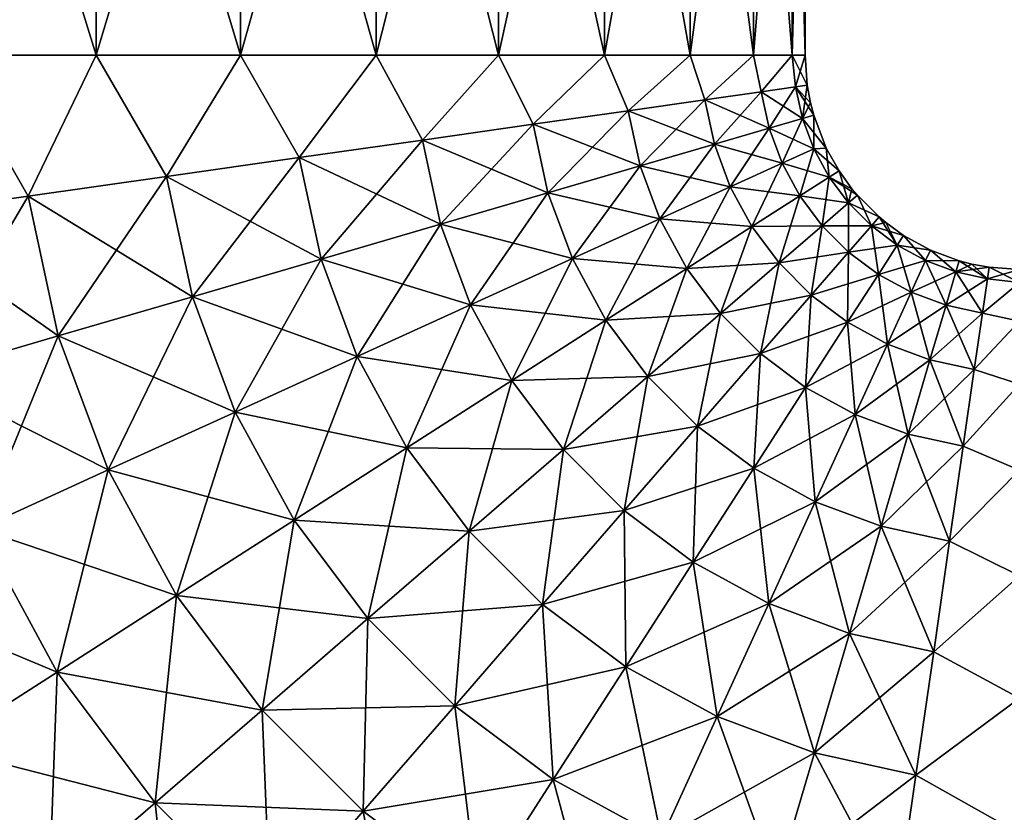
# Model space of a CAD drawing. Header units: metres. Extents: x -109 to 109, y -917 to 389.
# Tile 603 of 656: x -75 to -57, y 6 to 21. Entities that reach past the tile are written whole.
import ezdxf

# ---------------------------------------------------------------- set-up
doc = ezdxf.new("R2010")
doc.units = ezdxf.units.M
doc.layers.add('solid_24503124_XXX_01_SW0001', color=7, linetype='CONTINUOUS')

msp = doc.modelspace()

# ---------------------------------------------------------------- linework, layer by layer
at = {"layer": 'solid_24503124_XXX_01_SW0001'}
for points in [[(-73.721626, 29, -15.756924), (-73.721626, 20, -15.756924), (-76.5, 20, -16)], [(-76.5, 29, -16), (-73.721626, 29, -15.756924), (-76.5, 20, -16)], [(-76.5, 29, 16), (-76.5, 20, 16), (-73.721626, 20, 15.756924)], [(-73.721626, 29, 15.756924), (-76.5, 29, 16), (-73.721626, 20, 15.756924)], [(-71.027679, 29, -15.035082), (-71.027679, 20, -15.035082), (-73.721626, 20, -15.756924)], [(-73.721626, 29, -15.756924), (-71.027679, 29, -15.035082), (-73.721626, 20, -15.756924)], [(-73.721626, 29, 15.756924), (-73.721626, 20, 15.756924), (-71.027679, 20, 15.035082)], [(-71.027679, 29, 15.035082), (-73.721626, 29, 15.756924), (-71.027679, 20, 15.035082)], [(-68.5, 29, -13.856406), (-68.5, 20, -13.856406), (-71.027679, 20, -15.035082)], [(-71.027679, 29, -15.035082), (-68.5, 29, -13.856406), (-71.027679, 20, -15.035082)], [(-71.027679, 29, 15.035082), (-71.027679, 20, 15.035082), (-68.5, 20, 13.856406)], [(-68.5, 29, 13.856406), (-71.027679, 29, 15.035082), (-68.5, 20, 13.856406)], [(-66.215401, 29, -12.256711), (-66.215401, 20, -12.256711), (-68.5, 20, -13.856406)], [(-68.5, 29, -13.856406), (-66.215401, 29, -12.256711), (-68.5, 20, -13.856406)], [(-68.5, 29, 13.856406), (-68.5, 20, 13.856406), (-66.215401, 20, 12.256711)], [(-66.215401, 29, 12.256711), (-68.5, 29, 13.856406), (-66.215401, 20, 12.256711)], [(-64.243286, 29, -10.284602), (-64.243286, 20, -10.284602), (-66.215401, 20, -12.256711)], [(-66.215401, 29, -12.256711), (-64.243286, 29, -10.284602), (-66.215401, 20, -12.256711)], [(-66.215401, 29, 12.256711), (-66.215401, 20, 12.256711), (-64.243286, 20, 10.284602)], [(-64.243286, 29, 10.284602), (-66.215401, 29, 12.256711), (-64.243286, 20, 10.284602)], [(-62.643593, 29, -8), (-62.643593, 20, -8), (-64.243286, 20, -10.284602)], [(-64.243286, 29, -10.284602), (-62.643593, 29, -8), (-64.243286, 20, -10.284602)], [(-64.243286, 29, 10.284602), (-64.243286, 20, 10.284602), (-62.643593, 20, 8)], [(-62.643593, 29, 8), (-64.243286, 29, 10.284602), (-62.643593, 20, 8)], [(-61.464916, 29, -5.472322), (-61.464916, 20, -5.472322), (-62.643593, 20, -8)], [(-62.643593, 29, -8), (-61.464916, 29, -5.472322), (-62.643593, 20, -8)], [(-62.643593, 29, 8), (-62.643593, 20, 8), (-61.464916, 20, 5.472322)], [(-61.464916, 29, 5.472322), (-62.643593, 29, 8), (-61.464916, 20, 5.472322)], [(-60.743076, 29, -2.77837), (-60.743076, 20, -2.778371), (-61.464916, 20, -5.472322)], [(-61.464916, 29, -5.472322), (-60.743076, 29, -2.77837), (-61.464916, 20, -5.472322)], [(-61.464916, 29, 5.472322), (-61.464916, 20, 5.472322), (-60.743076, 20, 2.778371)], [(-60.743076, 29, 2.77837), (-61.464916, 29, 5.472322), (-60.743076, 20, 2.778371)], [(-60.5, 29), (-60.5, 20), (-60.743076, 20, -2.778371)], [(-60.743076, 29, 2.77837), (-60.743076, 20, 2.778371), (-60.5, 20)], [(-60.743076, 29, 2.77837), (-60.5, 20), (-60.5, 29)], [(-60.743076, 29, -2.77837), (-60.5, 29), (-60.743076, 20, -2.778371)], [(-76.5, 20, -16), (-74.992012, 17.365503, -15.945352), (-77.608131, 16.992792, -15.945352)], [(-76.5, 20, 16), (-77.608131, 16.992792, 15.945352), (-74.992012, 17.365503, 15.945352)], [(-76.5, 20, -16), (-73.721626, 20, -15.756924), (-74.992012, 17.365503, -15.945352)], [(-73.721626, 20, 15.756924), (-76.5, 20, 16), (-74.992012, 17.365503, 15.945352)], [(-73.721626, 20, -15.756924), (-72.411568, 17.733131, -15.510405), (-74.992012, 17.365503, -15.945352)], [(-73.721626, 20, 15.756924), (-74.992012, 17.365503, 15.945352), (-72.411568, 17.733131, 15.510405)], [(-73.721626, 20, -15.756924), (-71.027679, 20, -15.035082), (-72.411568, 17.733131, -15.510405)], [(-71.027679, 20, 15.035082), (-73.721626, 20, 15.756924), (-72.411568, 17.733131, 15.510405)], [(-71.027679, 20, -15.035082), (-69.937195, 18.085646, -14.652373), (-72.411568, 17.733131, -15.510405)], [(-71.027679, 20, 15.035082), (-72.411568, 17.733131, 15.510405), (-69.937195, 18.085646, 14.652373)], [(-71.027679, 20, -15.035082), (-68.5, 20, -13.856406), (-69.937195, 18.085646, -14.652373)], [(-68.5, 20, 13.856406), (-71.027679, 20, 15.035082), (-69.937195, 18.085646, 14.652373)], [(-68.5, 20, -13.856406), (-67.636383, 18.413435, -13.394664), (-69.937195, 18.085646, -14.652373)], [(-68.5, 20, 13.856406), (-69.937195, 18.085646, 14.652373), (-67.636383, 18.413435, 13.394664)], [(-68.5, 20, -13.856406), (-66.215401, 20, -12.256711), (-67.636383, 18.413435, -13.394664)], [(-66.215401, 20, 12.256711), (-68.5, 20, 13.856406), (-67.636383, 18.413435, 13.394664)], [(-66.215401, 20, -12.256711), (-65.571892, 18.707558, -11.771583), (-67.636383, 18.413435, -13.394664)], [(-66.215401, 20, 12.256711), (-67.636383, 18.413435, 13.394664), (-65.571892, 18.707558, 11.771583)], [(-66.215401, 20, -12.256711), (-64.243286, 20, -10.284602), (-65.571892, 18.707558, -11.771583)], [(-64.243286, 20, 10.284602), (-66.215401, 20, 12.256711), (-65.571892, 18.707558, 11.771583)], [(-64.243286, 20, -10.284602), (-63.800041, 18.959988, -9.827403), (-65.571892, 18.707558, -11.771583)], [(-64.243286, 20, 10.284602), (-65.571892, 18.707558, 11.771583), (-63.800041, 18.959988, 9.827403)], [(-64.243286, 20, -10.284602), (-62.643593, 20, -8), (-63.800041, 18.959988, -9.827403)], [(-62.643593, 20, 8), (-64.243286, 20, 10.284602), (-63.800041, 18.959988, 9.827403)], [(-62.643593, 20, -8), (-62.369156, 19.163839, -7.615158), (-63.800041, 18.959988, -9.827403)], [(-62.643593, 20, 8), (-63.800041, 18.959988, 9.827403), (-62.369156, 19.163839, 7.615158)], [(-62.643593, 20, -8), (-61.464916, 20, -5.472322), (-62.369156, 19.163839, -7.615158)], [(-61.464916, 20, 5.472322), (-62.643593, 20, 8), (-62.369156, 19.163839, 7.615158)], [(-61.464916, 20, -5.472322), (-61.318272, 19.313557, -5.195191), (-62.369156, 19.163839, -7.615158)], [(-61.464916, 20, 5.472322), (-62.369156, 19.163839, 7.615158), (-61.318272, 19.313557, 5.195191)], [(-61.464916, 20, -5.472322), (-60.743076, 20, -2.778371), (-61.318272, 19.313557, -5.195191)], [(-60.743076, 20, 2.778371), (-61.464916, 20, 5.472322), (-61.318272, 19.313557, 5.195191)], [(-60.743076, 20, -2.778371), (-60.676052, 19.405052, -2.633513), (-61.318272, 19.313557, -5.195191)], [(-60.743076, 20, 2.778371), (-61.318272, 19.313557, 5.195191), (-60.676052, 19.405052, 2.633513)], [(-60.743076, 20, 2.778371), (-60.460014, 19.435829), (-60.5, 20)], [(-60.743076, 20, 2.778371), (-60.676052, 19.405052, 2.633513), (-60.460014, 19.435829)], [(-60.743076, 20, -2.778371), (-60.5, 20), (-60.676052, 19.405052, -2.633513)], [(-60.5, 20), (-60.460014, 19.435829), (-60.676052, 19.405052, -2.633513)], [(-62.369156, 19.163839, -7.615158), (-61.318272, 19.313557, -5.195191), (-62.190182, 18.336271, -7.615158)], [(-61.318272, 19.313557, 5.195191), (-62.369156, 19.163839, 7.615158), (-61.171345, 18.634165, 5.195191)], [(-61.318272, 19.313557, -5.195191), (-61.171345, 18.634165, -5.195191), (-62.190182, 18.336271, -7.615158)], [(-61.318272, 19.313557, -5.195191), (-60.676052, 19.405052, -2.633513), (-61.171345, 18.634165, -5.195191)], [(-60.676052, 19.405052, 2.633513), (-61.318272, 19.313557, 5.195191), (-60.548706, 18.816216, 2.633513)], [(-61.318272, 19.313557, 5.195191), (-61.171345, 18.634165, 5.195191), (-60.548706, 18.816216, 2.633513)], [(-60.676052, 19.405052, -2.633513), (-60.548706, 18.816216, -2.633513), (-61.171345, 18.634165, -5.195191)], [(-60.676052, 19.405052, -2.633513), (-60.460014, 19.435829), (-60.548706, 18.816216, -2.633513)], [(-60.676052, 19.405052, 2.633513), (-60.399712, 19.109917), (-60.460014, 19.435829)], [(-60.676052, 19.405052, 2.633513), (-60.339256, 18.877455), (-60.399712, 19.109917)], [(-60.676052, 19.405052, 2.633513), (-60.548706, 18.816216, 2.633513), (-60.339256, 18.877455)], [(-60.460014, 19.435829), (-60.399712, 19.109917), (-60.548706, 18.816216, -2.633513)], [(-63.800041, 18.959988, -9.827403), (-62.369156, 19.163839, -7.615158), (-63.577431, 17.930658, -9.827403)], [(-62.369156, 19.163839, 7.615158), (-63.800041, 18.959988, 9.827403), (-62.190182, 18.336271, 7.615158)], [(-62.369156, 19.163839, -7.615158), (-62.190182, 18.336271, -7.615158), (-63.577431, 17.930658, -9.827403)], [(-62.369156, 19.163839, 7.615158), (-62.190182, 18.336271, 7.615158), (-61.171345, 18.634165, 5.195191)], [(-60.399712, 19.109917), (-60.339256, 18.877455), (-60.548706, 18.816216, -2.633513)], [(-65.571892, 18.707558, -11.771583), (-63.800041, 18.959988, -9.827403), (-65.29525, 17.428391, -11.771583)], [(-63.800041, 18.959988, 9.827403), (-65.571892, 18.707558, 11.771583), (-63.577431, 17.930658, 9.827403)], [(-63.800041, 18.959988, -9.827403), (-63.577431, 17.930658, -9.827403), (-65.29525, 17.428391, -11.771583)], [(-63.800041, 18.959988, 9.827403), (-63.577431, 17.930658, 9.827403), (-62.190182, 18.336271, 7.615158)], [(-61.171345, 18.634165, -5.195191), (-60.548706, 18.816216, -2.633513), (-60.929131, 17.982634, -5.195191)], [(-60.548706, 18.816216, 2.633513), (-61.171345, 18.634165, 5.195191), (-60.338776, 18.251524, 2.633513)], [(-60.548706, 18.816216, -2.633513), (-60.338776, 18.251524, -2.633513), (-60.929131, 17.982634, -5.195191)], [(-60.548706, 18.816216, 2.633513), (-60.103874, 18.264465), (-60.339256, 18.877455)], [(-60.548706, 18.816216, -2.633513), (-60.339256, 18.877455), (-60.338776, 18.251524, -2.633513)], [(-60.548706, 18.816216, 2.633513), (-60.338776, 18.251524, 2.633513), (-60.103874, 18.264465)], [(-60.339256, 18.877455), (-60.103874, 18.264465), (-60.338776, 18.251524, -2.633513)], [(-67.636383, 18.413435, -13.394664), (-65.571892, 18.707558, -11.771583), (-67.296783, 16.84317, -13.394664)], [(-65.571892, 18.707558, 11.771583), (-67.636383, 18.413435, 13.394664), (-65.29525, 17.428391, 11.771583)], [(-65.571892, 18.707558, -11.771583), (-65.29525, 17.428391, -11.771583), (-67.296783, 16.84317, -13.394664)], [(-65.571892, 18.707558, 11.771583), (-65.29525, 17.428391, 11.771583), (-63.577431, 17.930658, 9.827403)], [(-62.190182, 18.336271, -7.615158), (-61.171345, 18.634165, -5.195191), (-61.895138, 17.542637, -7.615158)], [(-61.171345, 18.634165, 5.195191), (-62.190182, 18.336271, 7.615158), (-60.929131, 17.982634, 5.195191)], [(-61.171345, 18.634165, -5.195191), (-60.929131, 17.982634, -5.195191), (-61.895138, 17.542637, -7.615158)], [(-61.171345, 18.634165, 5.195191), (-60.929131, 17.982634, 5.195191), (-60.338776, 18.251524, 2.633513)], [(-69.937195, 18.085646, -14.652373), (-67.636383, 18.413435, -13.394664), (-69.527435, 16.19096, -14.652373)], [(-67.636383, 18.413435, 13.394664), (-69.937195, 18.085646, 14.652373), (-67.296783, 16.84317, 13.394664)], [(-67.636383, 18.413435, -13.394664), (-67.296783, 16.84317, -13.394664), (-69.527435, 16.19096, -14.652373)], [(-67.636383, 18.413435, 13.394664), (-67.296783, 16.84317, 13.394664), (-65.29525, 17.428391, 11.771583)], [(-63.577431, 17.930658, -9.827403), (-62.190182, 18.336271, -7.615158), (-63.210461, 16.943539, -9.827403)], [(-62.190182, 18.336271, 7.615158), (-63.577431, 17.930658, 9.827403), (-61.895138, 17.542637, 7.615158)], [(-62.190182, 18.336271, -7.615158), (-61.895138, 17.542637, -7.615158), (-63.210461, 16.943539, -9.827403)], [(-62.190182, 18.336271, 7.615158), (-61.895138, 17.542637, 7.615158), (-60.929131, 17.982634, 5.195191)], [(-60.929131, 17.982634, -5.195191), (-60.338776, 18.251524, -2.633513), (-60.596569, 17.372252, -5.195191)], [(-60.338776, 18.251524, 2.633513), (-60.929131, 17.982634, 5.195191), (-60.050545, 17.7225, 2.633513)], [(-60.338776, 18.251524, -2.633513), (-60.050545, 17.7225, -2.633513), (-60.596569, 17.372252, -5.195191)], [(-60.338776, 18.251524, 2.633513), (-59.866867, 17.840321), (-60.103874, 18.264465)], [(-60.338776, 18.251524, -2.633513), (-60.103874, 18.264465), (-60.050545, 17.7225, -2.633513)], [(-60.338776, 18.251524, 2.633513), (-60.050545, 17.7225, 2.633513), (-59.866867, 17.840321)], [(-60.103874, 18.264465), (-59.866867, 17.840321), (-60.050545, 17.7225, -2.633513)], [(-72.411568, 17.733131, -15.510405), (-69.937195, 18.085646, -14.652373), (-71.926353, 15.489549, -15.510405)], [(-69.937195, 18.085646, 14.652373), (-72.411568, 17.733131, 15.510405), (-69.527435, 16.19096, 14.652373)], [(-69.937195, 18.085646, -14.652373), (-69.527435, 16.19096, -14.652373), (-71.926353, 15.489549, -15.510405)], [(-69.937195, 18.085646, 14.652373), (-69.527435, 16.19096, 14.652373), (-67.296783, 16.84317, 13.394664)], [(-65.29525, 17.428391, -11.771583), (-63.577431, 17.930658, -9.827403), (-64.839211, 16.201681, -11.771583)], [(-63.577431, 17.930658, 9.827403), (-65.29525, 17.428391, 11.771583), (-63.210461, 16.943539, 9.827403)], [(-63.577431, 17.930658, -9.827403), (-63.210461, 16.943539, -9.827403), (-64.839211, 16.201681, -11.771583)], [(-63.577431, 17.930658, 9.827403), (-63.210461, 16.943539, 9.827403), (-61.895138, 17.542637, 7.615158)], [(-61.895138, 17.542637, -7.615158), (-60.929131, 17.982634, -5.195191), (-61.490047, 16.799128, -7.615158)], [(-60.929131, 17.982634, 5.195191), (-61.895138, 17.542637, 7.615158), (-60.596569, 17.372252, 5.195191)], [(-60.929131, 17.982634, -5.195191), (-60.596569, 17.372252, -5.195191), (-61.490047, 16.799128, -7.615158)], [(-60.929131, 17.982634, 5.195191), (-60.596569, 17.372252, 5.195191), (-60.050545, 17.7225, 2.633513)], [(-60.050545, 17.7225, -2.633513), (-59.866867, 17.840321), (-59.689888, 17.239931, -2.633513)], [(-60.050545, 17.7225, 2.633513), (-59.627327, 17.506041), (-59.866867, 17.840321)], [(-59.866867, 17.840321), (-59.627327, 17.506041), (-59.689888, 17.239931, -2.633513)], [(-74.992012, 17.365503, -15.945352), (-72.411568, 17.733131, -15.510405), (-74.428108, 14.758071, -15.945352)], [(-72.411568, 17.733131, 15.510405), (-74.992012, 17.365503, 15.945352), (-71.926353, 15.489549, 15.510405)], [(-72.411568, 17.733131, -15.510405), (-71.926353, 15.489549, -15.510405), (-74.428108, 14.758071, -15.945352)], [(-72.411568, 17.733131, 15.510405), (-71.926353, 15.489549, 15.510405), (-69.527435, 16.19096, 14.652373)], [(-60.596569, 17.372252, -5.195191), (-60.050545, 17.7225, -2.633513), (-60.18045, 16.81547, -5.195191)], [(-60.050545, 17.7225, 2.633513), (-60.596569, 17.372252, 5.195191), (-59.689888, 17.239931, 2.633513)], [(-60.050545, 17.7225, -2.633513), (-59.689888, 17.239931, -2.633513), (-60.18045, 16.81547, -5.195191)], [(-60.050545, 17.7225, 2.633513), (-59.524868, 17.382715), (-59.627327, 17.506041)], [(-60.050545, 17.7225, 2.633513), (-59.689888, 17.239931, 2.633513), (-59.524868, 17.382715)], [(-63.210461, 16.943539, -9.827403), (-61.895138, 17.542637, -7.615158), (-62.706608, 16.018764, -9.827403)], [(-61.895138, 17.542637, 7.615158), (-63.210461, 16.943539, 9.827403), (-61.490047, 16.799128, 7.615158)], [(-61.895138, 17.542637, -7.615158), (-61.490047, 16.799128, -7.615158), (-62.706608, 16.018764, -9.827403)], [(-61.895138, 17.542637, 7.615158), (-61.490047, 16.799128, 7.615158), (-60.596569, 17.372252, 5.195191)], [(-59.627327, 17.506041), (-59.524868, 17.382715), (-59.689888, 17.239931, -2.633513)], [(-77.608131, 16.992792, -15.945352), (-74.992012, 17.365503, -15.945352), (-76.964455, 14.016479, -15.945352)], [(-74.992012, 17.365503, 15.945352), (-77.608131, 16.992792, 15.945352), (-74.428108, 14.758071, 15.945352)], [(-74.992012, 17.365503, -15.945352), (-74.428108, 14.758071, -15.945352), (-76.964455, 14.016479, -15.945352)], [(-74.992012, 17.365503, 15.945352), (-74.428108, 14.758071, 15.945352), (-71.926353, 15.489549, 15.510405)], [(-67.296783, 16.84317, -13.394664), (-65.29525, 17.428391, -11.771583), (-66.736961, 15.337297, -13.394664)], [(-65.29525, 17.428391, 11.771583), (-67.296783, 16.84317, 13.394664), (-64.839211, 16.201681, 11.771583)], [(-65.29525, 17.428391, -11.771583), (-64.839211, 16.201681, -11.771583), (-66.736961, 15.337297, -13.394664)], [(-65.29525, 17.428391, 11.771583), (-64.839211, 16.201681, 11.771583), (-63.210461, 16.943539, 9.827403)], [(-61.490047, 16.799128, -7.615158), (-60.596569, 17.372252, -5.195191), (-60.983173, 16.120911, -7.615158)], [(-60.596569, 17.372252, 5.195191), (-61.490047, 16.799128, 7.615158), (-60.18045, 16.81547, 5.195191)], [(-60.596569, 17.372252, -5.195191), (-60.18045, 16.81547, -5.195191), (-60.983173, 16.120911, -7.615158)], [(-60.596569, 17.372252, 5.195191), (-60.18045, 16.81547, 5.195191), (-59.689888, 17.239931, 2.633513)], [(-59.689888, 17.239931, 2.633513), (-59.12117, 16.978498), (-59.524868, 17.382715)], [(-59.689888, 17.239931, -2.633513), (-59.524868, 17.382715), (-59.264168, 16.813662, -2.633513)], [(-59.524868, 17.382715), (-59.12117, 16.978498), (-59.264168, 16.813662, -2.633513)], [(-60.18045, 16.81547, -5.195191), (-59.689888, 17.239931, -2.633513), (-59.689259, 16.323645, -5.195191)], [(-59.689888, 17.239931, 2.633513), (-60.18045, 16.81547, 5.195191), (-59.264168, 16.813662, 2.633513)], [(-59.689888, 17.239931, 2.633513), (-59.264168, 16.813662, 2.633513), (-59.12117, 16.978498)], [(-59.689888, 17.239931, -2.633513), (-59.264168, 16.813662, -2.633513), (-59.689259, 16.323645, -5.195191)], [(-77.608131, 16.992792, 15.945352), (-76.964455, 14.016479, 15.945352), (-74.428108, 14.758071, 15.945352)], [(-64.839211, 16.201681, -11.771583), (-63.210461, 16.943539, -9.827403), (-64.213066, 15.052447, -11.771583)], [(-63.210461, 16.943539, 9.827403), (-64.839211, 16.201681, 11.771583), (-62.706608, 16.018764, 9.827403)], [(-63.210461, 16.943539, -9.827403), (-62.706608, 16.018764, -9.827403), (-64.213066, 15.052447, -11.771583)], [(-63.210461, 16.943539, 9.827403), (-62.706608, 16.018764, 9.827403), (-61.490047, 16.799128, 7.615158)], [(-59.264168, 16.813662, -2.633513), (-59.12117, 16.978498), (-58.782063, 16.452385, -2.633513)], [(-59.264168, 16.813662, 2.633513), (-58.993958, 16.872675), (-59.12117, 16.978498)], [(-59.12117, 16.978498), (-58.993958, 16.872675), (-58.782063, 16.452385, -2.633513)], [(-69.527435, 16.19096, -14.652373), (-67.296783, 16.84317, -13.394664), (-68.851952, 14.373969, -14.652373)], [(-67.296783, 16.84317, 13.394664), (-69.527435, 16.19096, 14.652373), (-66.736961, 15.337297, 13.394664)], [(-67.296783, 16.84317, -13.394664), (-66.736961, 15.337297, -13.394664), (-68.851952, 14.373969, -14.652373)], [(-67.296783, 16.84317, 13.394664), (-66.736961, 15.337297, 13.394664), (-64.839211, 16.201681, 11.771583)], [(-62.706608, 16.018764, -9.827403), (-61.490047, 16.799128, -7.615158), (-62.076157, 15.1752, -9.827403)], [(-61.490047, 16.799128, 7.615158), (-62.706608, 16.018764, 9.827403), (-60.983173, 16.120911, 7.615158)], [(-61.490047, 16.799128, -7.615158), (-60.983173, 16.120911, -7.615158), (-62.076157, 15.1752, -9.827403)], [(-61.490047, 16.799128, 7.615158), (-60.983173, 16.120911, 7.615158), (-60.18045, 16.81547, 5.195191)], [(-60.983173, 16.120911, -7.615158), (-60.18045, 16.81547, -5.195191), (-60.38485, 15.521817, -7.615158)], [(-60.18045, 16.81547, 5.195191), (-60.983173, 16.120911, 7.615158), (-59.689259, 16.323645, 5.195191)], [(-60.18045, 16.81547, -5.195191), (-59.689259, 16.323645, -5.195191), (-60.38485, 15.521817, -7.615158)], [(-60.18045, 16.81547, 5.195191), (-59.689259, 16.323645, 5.195191), (-59.264168, 16.813662, 2.633513)], [(-59.689259, 16.323645, -5.195191), (-59.264168, 16.813662, -2.633513), (-59.133011, 15.906811, -5.195191)], [(-59.264168, 16.813662, 2.633513), (-59.689259, 16.323645, 5.195191), (-58.782063, 16.452385, 2.633513)], [(-59.264168, 16.813662, 2.633513), (-58.664005, 16.635912), (-58.993958, 16.872675)], [(-59.264168, 16.813662, 2.633513), (-58.782063, 16.452385, 2.633513), (-58.664005, 16.635912)], [(-59.264168, 16.813662, -2.633513), (-58.782063, 16.452385, -2.633513), (-59.133011, 15.906811, -5.195191)], [(-58.993958, 16.872675), (-58.664005, 16.635912), (-58.782063, 16.452385, -2.633513)], [(-58.782063, 16.452385, -2.633513), (-58.664005, 16.635912), (-58.253407, 16.163473, -2.633513)], [(-58.782063, 16.452385, 2.633513), (-58.162701, 16.361946), (-58.664005, 16.635912)], [(-58.664005, 16.635912), (-58.162701, 16.361946), (-58.253407, 16.163473, -2.633513)], [(-59.689259, 16.323645, 5.195191), (-59.133011, 15.906811, 5.195191), (-58.782063, 16.452385, 2.633513)], [(-59.133011, 15.906811, -5.195191), (-58.782063, 16.452385, -2.633513), (-58.523056, 15.573467, -5.195191)], [(-58.782063, 16.452385, 2.633513), (-59.133011, 15.906811, 5.195191), (-58.253407, 16.163473, 2.633513)], [(-58.782063, 16.452385, 2.633513), (-58.253407, 16.163473, 2.633513), (-58.162701, 16.361946)], [(-58.782063, 16.452385, -2.633513), (-58.253407, 16.163473, -2.633513), (-58.523056, 15.573467, -5.195191)], [(-58.253407, 16.163473, 2.633513), (-57.62748, 16.162189), (-58.162701, 16.361946)], [(-58.253407, 16.163473, -2.633513), (-58.162701, 16.361946), (-57.688988, 15.952818, -2.633513)], [(-58.162701, 16.361946), (-57.62748, 16.162189), (-57.688988, 15.952818, -2.633513)], [(-71.926353, 15.489549, -15.510405), (-69.527435, 16.19096, -14.652373), (-71.12648, 13.337971, -15.510405)], [(-69.527435, 16.19096, 14.652373), (-71.926353, 15.489549, 15.510405), (-68.851952, 14.373969, 14.652373)], [(-69.527435, 16.19096, -14.652373), (-68.851952, 14.373969, -14.652373), (-71.12648, 13.337971, -15.510405)], [(-69.527435, 16.19096, 14.652373), (-68.851952, 14.373969, 14.652373), (-66.736961, 15.337297, 13.394664)], [(-66.736961, 15.337297, -13.394664), (-64.839211, 16.201681, -11.771583), (-65.968323, 13.926534, -13.394664)], [(-64.839211, 16.201681, 11.771583), (-66.736961, 15.337297, 13.394664), (-64.213066, 15.052447, 11.771583)], [(-64.839211, 16.201681, -11.771583), (-64.213066, 15.052447, -11.771583), (-65.968323, 13.926534, -13.394664)], [(-64.839211, 16.201681, 11.771583), (-64.213066, 15.052447, 11.771583), (-62.706608, 16.018764, 9.827403)], [(-60.983173, 16.120911, 7.615158), (-60.38485, 15.521817, 7.615158), (-59.689259, 16.323645, 5.195191)], [(-60.38485, 15.521817, -7.615158), (-59.689259, 16.323645, -5.195191), (-59.707283, 15.01407, -7.615158)], [(-59.689259, 16.323645, 5.195191), (-60.38485, 15.521817, 7.615158), (-59.133011, 15.906811, 5.195191)], [(-59.689259, 16.323645, -5.195191), (-59.133011, 15.906811, -5.195191), (-59.707283, 15.01407, -7.615158)], [(-59.133011, 15.906811, 5.195191), (-58.523056, 15.573467, 5.195191), (-58.253407, 16.163473, 2.633513)], [(-58.523056, 15.573467, -5.195191), (-58.253407, 16.163473, -2.633513), (-57.871838, 15.330417, -5.195191)], [(-58.253407, 16.163473, 2.633513), (-58.523056, 15.573467, 5.195191), (-57.688988, 15.952818, 2.633513)], [(-58.253407, 16.163473, 2.633513), (-57.688988, 15.952818, 2.633513), (-57.62748, 16.162189)], [(-58.253407, 16.163473, -2.633513), (-57.688988, 15.952818, -2.633513), (-57.871838, 15.330417, -5.195191)], [(-57.688988, 15.952818, -2.633513), (-57.62748, 16.162189), (-57.100315, 15.824717, -2.633513)], [(-57.688988, 15.952818, 2.633513), (-57.390083, 16.100288), (-57.62748, 16.162189)], [(-57.62748, 16.162189), (-57.390083, 16.100288), (-57.100315, 15.824717, -2.633513)], [(-64.213066, 15.052447, -11.771583), (-62.706608, 16.018764, -9.827403), (-63.429588, 14.004133, -11.771583)], [(-62.706608, 16.018764, 9.827403), (-64.213066, 15.052447, 11.771583), (-62.076157, 15.1752, 9.827403)], [(-62.706608, 16.018764, -9.827403), (-62.076157, 15.1752, -9.827403), (-63.429588, 14.004133, -11.771583)], [(-62.706608, 16.018764, 9.827403), (-62.076157, 15.1752, 9.827403), (-60.983173, 16.120911, 7.615158)], [(-62.076157, 15.1752, -9.827403), (-60.983173, 16.120911, -7.615158), (-61.331963, 14.430049, -9.827403)], [(-60.983173, 16.120911, 7.615158), (-62.076157, 15.1752, 9.827403), (-60.38485, 15.521817, 7.615158)], [(-60.983173, 16.120911, -7.615158), (-60.38485, 15.521817, -7.615158), (-61.331963, 14.430049, -9.827403)], [(-57.688988, 15.952818, 2.633513), (-57.06926, 16.040714), (-57.390083, 16.100288)], [(-57.688988, 15.952818, 2.633513), (-57.100315, 15.824717, 2.633513), (-57.06926, 16.040714)], [(-57.390083, 16.100288), (-57.06926, 16.040714), (-57.100315, 15.824717, -2.633513)], [(-57.100315, 15.824717, 2.633513), (-56.5, 16), (-57.06926, 16.040714)], [(-57.100315, 15.824717, -2.633513), (-57.06926, 16.040714), (-56.5, 15.756924, -2.778371)], [(-57.100315, 15.824717, 2.633513), (-56.5, 15.756924, 2.778371), (-56.5, 16)], [(-57.06926, 16.040714), (-56.5, 16), (-56.5, 15.756924, -2.778371)], [(-60.38485, 15.521817, 7.615158), (-59.707283, 15.01407, 7.615158), (-59.133011, 15.906811, 5.195191)], [(-59.707283, 15.01407, -7.615158), (-59.133011, 15.906811, -5.195191), (-58.964294, 14.608023, -7.615158)], [(-59.133011, 15.906811, 5.195191), (-59.707283, 15.01407, 7.615158), (-58.523056, 15.573467, 5.195191)], [(-59.133011, 15.906811, -5.195191), (-58.523056, 15.573467, -5.195191), (-58.964294, 14.608023, -7.615158)], [(-58.523056, 15.573467, 5.195191), (-57.871838, 15.330417, 5.195191), (-57.688988, 15.952818, 2.633513)], [(-57.871838, 15.330417, -5.195191), (-57.688988, 15.952818, -2.633513), (-57.192635, 15.182614, -5.195191)], [(-57.688988, 15.952818, 2.633513), (-57.871838, 15.330417, 5.195191), (-57.100315, 15.824717, 2.633513)], [(-57.871838, 15.330417, 5.195191), (-57.192635, 15.182614, 5.195191), (-57.100315, 15.824717, 2.633513)], [(-57.688988, 15.952818, -2.633513), (-57.100315, 15.824717, -2.633513), (-57.192635, 15.182614, -5.195191)], [(-57.192635, 15.182614, -5.195191), (-57.100315, 15.824717, -2.633513), (-56.5, 15.756924, -2.778371)], [(-57.100315, 15.824717, 2.633513), (-57.192635, 15.182614, 5.195191), (-56.5, 15.756924, 2.778371)], [(-57.192635, 15.182614, -5.195191), (-56.5, 15.756924, -2.778371), (-56.5, 15.035082, -5.472322)], [(-57.192635, 15.182614, 5.195191), (-56.5, 15.035082, 5.472322), (-56.5, 15.756924, 2.778371)], [(-74.428108, 14.758071, -15.945352), (-71.926353, 15.489549, -15.510405), (-73.49852, 12.257563, -15.945352)], [(-71.926353, 15.489549, 15.510405), (-74.428108, 14.758071, 15.945352), (-71.12648, 13.337971, 15.510405)], [(-71.926353, 15.489549, -15.510405), (-71.12648, 13.337971, -15.510405), (-73.49852, 12.257563, -15.945352)], [(-71.926353, 15.489549, 15.510405), (-71.12648, 13.337971, 15.510405), (-68.851952, 14.373969, 14.652373)], [(-62.076157, 15.1752, 9.827403), (-61.331963, 14.430049, 9.827403), (-60.38485, 15.521817, 7.615158)], [(-61.331963, 14.430049, -9.827403), (-60.38485, 15.521817, -7.615158), (-60.489208, 13.798513, -9.827403)], [(-60.38485, 15.521817, 7.615158), (-61.331963, 14.430049, 9.827403), (-59.707283, 15.01407, 7.615158)], [(-60.38485, 15.521817, -7.615158), (-59.707283, 15.01407, -7.615158), (-60.489208, 13.798513, -9.827403)], [(-59.707283, 15.01407, 7.615158), (-58.964294, 14.608023, 7.615158), (-58.523056, 15.573467, 5.195191)], [(-58.964294, 14.608023, -7.615158), (-58.523056, 15.573467, -5.195191), (-58.17104, 14.311961, -7.615158)], [(-58.523056, 15.573467, 5.195191), (-58.964294, 14.608023, 7.615158), (-57.871838, 15.330417, 5.195191)], [(-58.523056, 15.573467, -5.195191), (-57.871838, 15.330417, -5.195191), (-58.17104, 14.311961, -7.615158)], [(-68.851952, 14.373969, -14.652373), (-66.736961, 15.337297, -13.394664), (-67.924507, 12.671737, -14.652373)], [(-66.736961, 15.337297, 13.394664), (-68.851952, 14.373969, 14.652373), (-65.968323, 13.926534, 13.394664)], [(-66.736961, 15.337297, -13.394664), (-65.968323, 13.926534, -13.394664), (-67.924507, 12.671737, -14.652373)], [(-66.736961, 15.337297, 13.394664), (-65.968323, 13.926534, 13.394664), (-64.213066, 15.052447, 11.771583)], [(-58.964294, 14.608023, 7.615158), (-58.17104, 14.311961, 7.615158), (-57.871838, 15.330417, 5.195191)], [(-58.17104, 14.311961, -7.615158), (-57.871838, 15.330417, -5.195191), (-57.3437, 14.131923, -7.615158)], [(-57.871838, 15.330417, 5.195191), (-58.17104, 14.311961, 7.615158), (-57.192635, 15.182614, 5.195191)], [(-57.871838, 15.330417, -5.195191), (-57.192635, 15.182614, -5.195191), (-57.3437, 14.131923, -7.615158)], [(-64.213066, 15.052447, 11.771583), (-63.429588, 14.004133, 11.771583), (-62.076157, 15.1752, 9.827403)], [(-63.429588, 14.004133, -11.771583), (-62.076157, 15.1752, -9.827403), (-62.504768, 13.078121, -11.771583)], [(-62.076157, 15.1752, 9.827403), (-63.429588, 14.004133, 11.771583), (-61.331963, 14.430049, 9.827403)], [(-62.076157, 15.1752, -9.827403), (-61.331963, 14.430049, -9.827403), (-62.504768, 13.078121, -11.771583)], [(-58.17104, 14.311961, 7.615158), (-57.3437, 14.131923, 7.615158), (-57.192635, 15.182614, 5.195191)], [(-57.3437, 14.131923, -7.615158), (-57.192635, 15.182614, -5.195191), (-56.5, 15.035082, -5.472322)], [(-57.192635, 15.182614, 5.195191), (-57.3437, 14.131923, 7.615158), (-56.5, 15.035082, 5.472322)], [(-65.968323, 13.926534, -13.394664), (-64.213066, 15.052447, -11.771583), (-65.006554, 12.639655, -13.394664)], [(-64.213066, 15.052447, 11.771583), (-65.968323, 13.926534, 13.394664), (-63.429588, 14.004133, 11.771583)], [(-64.213066, 15.052447, -11.771583), (-63.429588, 14.004133, -11.771583), (-65.006554, 12.639655, -13.394664)], [(-61.331963, 14.430049, 9.827403), (-60.489208, 13.798513, 9.827403), (-59.707283, 15.01407, 7.615158)], [(-60.489208, 13.798513, -9.827403), (-59.707283, 15.01407, -7.615158), (-59.565083, 13.293474, -9.827403)], [(-59.707283, 15.01407, 7.615158), (-60.489208, 13.798513, 9.827403), (-58.964294, 14.608023, 7.615158)], [(-59.707283, 15.01407, -7.615158), (-58.964294, 14.608023, -7.615158), (-59.565083, 13.293474, -9.827403)], [(-57.3437, 14.131923, -7.615158), (-56.5, 15.035082, -5.472322), (-56.5, 13.856406, -8)], [(-57.3437, 14.131923, 7.615158), (-56.5, 13.856406, 8), (-56.5, 15.035082, 5.472322)], [(-76.964455, 14.016479, -15.945352), (-74.428108, 14.758071, -15.945352), (-75.903351, 11.162215, -15.945352)], [(-74.428108, 14.758071, 15.945352), (-76.964455, 14.016479, 15.945352), (-73.49852, 12.257563, 15.945352)], [(-74.428108, 14.758071, -15.945352), (-73.49852, 12.257563, -15.945352), (-75.903351, 11.162215, -15.945352)], [(-74.428108, 14.758071, 15.945352), (-73.49852, 12.257563, 15.945352), (-71.12648, 13.337971, 15.510405)], [(-60.489208, 13.798513, 9.827403), (-59.565083, 13.293474, 9.827403), (-58.964294, 14.608023, 7.615158)], [(-59.565083, 13.293474, -9.827403), (-58.964294, 14.608023, -7.615158), (-58.578438, 12.925234, -9.827403)], [(-58.964294, 14.608023, 7.615158), (-59.565083, 13.293474, 9.827403), (-58.17104, 14.311961, 7.615158)], [(-58.964294, 14.608023, -7.615158), (-58.17104, 14.311961, -7.615158), (-58.578438, 12.925234, -9.827403)], [(-71.12648, 13.337971, -15.510405), (-68.851952, 14.373969, -14.652373), (-70.028259, 11.322283, -15.510405)], [(-68.851952, 14.373969, 14.652373), (-71.12648, 13.337971, 15.510405), (-67.924507, 12.671737, 14.652373)], [(-68.851952, 14.373969, -14.652373), (-67.924507, 12.671737, -14.652373), (-70.028259, 11.322283, -15.510405)], [(-68.851952, 14.373969, 14.652373), (-67.924507, 12.671737, 14.652373), (-65.968323, 13.926534, 13.394664)], [(-63.429588, 14.004133, 11.771583), (-62.504768, 13.078121, 11.771583), (-61.331963, 14.430049, 9.827403)], [(-62.504768, 13.078121, -11.771583), (-61.331963, 14.430049, -9.827403), (-61.457462, 12.293301, -11.771583)], [(-61.331963, 14.430049, 9.827403), (-62.504768, 13.078121, 11.771583), (-60.489208, 13.798513, 9.827403)], [(-61.331963, 14.430049, -9.827403), (-60.489208, 13.798513, -9.827403), (-61.457462, 12.293301, -11.771583)], [(-59.565083, 13.293474, 9.827403), (-58.578438, 12.925234, 9.827403), (-58.17104, 14.311961, 7.615158)], [(-58.578438, 12.925234, -9.827403), (-58.17104, 14.311961, -7.615158), (-57.549393, 12.701303, -9.827403)], [(-58.17104, 14.311961, 7.615158), (-58.578438, 12.925234, 9.827403), (-57.3437, 14.131923, 7.615158)], [(-58.17104, 14.311961, -7.615158), (-57.3437, 14.131923, -7.615158), (-57.549393, 12.701303, -9.827403)], [(-76.964455, 14.016479, 15.945352), (-75.903351, 11.162215, 15.945352), (-73.49852, 12.257563, 15.945352)], [(-65.968323, 13.926534, 13.394664), (-65.006554, 12.639655, 13.394664), (-63.429588, 14.004133, 11.771583)], [(-65.006554, 12.639655, -13.394664), (-63.429588, 14.004133, -11.771583), (-63.871273, 11.502911, -13.394664)], [(-63.429588, 14.004133, 11.771583), (-65.006554, 12.639655, 13.394664), (-62.504768, 13.078121, 11.771583)], [(-63.429588, 14.004133, -11.771583), (-62.504768, 13.078121, -11.771583), (-63.871273, 11.502911, -13.394664)], [(-58.578438, 12.925234, 9.827403), (-57.549393, 12.701303, 9.827403), (-57.3437, 14.131923, 7.615158)], [(-57.549393, 12.701303, -9.827403), (-57.3437, 14.131923, -7.615158), (-56.5, 13.856406, -8)], [(-57.3437, 14.131923, 7.615158), (-57.549393, 12.701303, 9.827403), (-56.5, 13.856406, 8)], [(-67.924507, 12.671737, -14.652373), (-65.968323, 13.926534, -13.394664), (-66.764038, 11.118984, -14.652373)], [(-65.968323, 13.926534, 13.394664), (-67.924507, 12.671737, 14.652373), (-65.006554, 12.639655, 13.394664)], [(-65.968323, 13.926534, -13.394664), (-65.006554, 12.639655, -13.394664), (-66.764038, 11.118984, -14.652373)], [(-62.504768, 13.078121, 11.771583), (-61.457462, 12.293301, 11.771583), (-60.489208, 13.798513, 9.827403)], [(-61.457462, 12.293301, -11.771583), (-60.489208, 13.798513, -9.827403), (-60.309032, 11.665679, -11.771583)], [(-60.489208, 13.798513, 9.827403), (-61.457462, 12.293301, 11.771583), (-59.565083, 13.293474, 9.827403)], [(-60.489208, 13.798513, -9.827403), (-59.565083, 13.293474, -9.827403), (-60.309032, 11.665679, -11.771583)], [(-57.549393, 12.701303, -9.827403), (-56.5, 13.856406, -8), (-56.5, 12.256711, -10.284602)], [(-57.549393, 12.701303, 9.827403), (-56.5, 12.256711, 10.284602), (-56.5, 13.856406, 8)], [(-73.49852, 12.257563, -15.945352), (-71.12648, 13.337971, -15.510405), (-72.222191, 9.914983, -15.945352)], [(-71.12648, 13.337971, 15.510405), (-73.49852, 12.257563, 15.945352), (-70.028259, 11.322283, 15.510405)], [(-71.12648, 13.337971, -15.510405), (-70.028259, 11.322283, -15.510405), (-72.222191, 9.914983, -15.945352)], [(-71.12648, 13.337971, 15.510405), (-70.028259, 11.322283, 15.510405), (-67.924507, 12.671737, 14.652373)], [(-61.457462, 12.293301, 11.771583), (-60.309032, 11.665679, 11.771583), (-59.565083, 13.293474, 9.827403)], [(-60.309032, 11.665679, -11.771583), (-59.565083, 13.293474, -9.827403), (-59.082909, 11.20806, -11.771583)], [(-59.565083, 13.293474, 9.827403), (-60.309032, 11.665679, 11.771583), (-58.578438, 12.925234, 9.827403)], [(-59.565083, 13.293474, -9.827403), (-58.578438, 12.925234, -9.827403), (-59.082909, 11.20806, -11.771583)], [(-65.006554, 12.639655, 13.394664), (-63.871273, 11.502911, 13.394664), (-62.504768, 13.078121, 11.771583)], [(-63.871273, 11.502911, -13.394664), (-62.504768, 13.078121, -11.771583), (-62.585629, 10.539489, -13.394664)], [(-62.504768, 13.078121, 11.771583), (-63.871273, 11.502911, 13.394664), (-61.457462, 12.293301, 11.771583)], [(-62.504768, 13.078121, -11.771583), (-61.457462, 12.293301, -11.771583), (-62.585629, 10.539489, -13.394664)], [(-60.309032, 11.665679, 11.771583), (-59.082909, 11.20806, 11.771583), (-58.578438, 12.925234, 9.827403)], [(-59.082909, 11.20806, -11.771583), (-58.578438, 12.925234, -9.827403), (-57.8041, 10.929776, -11.771583)], [(-58.578438, 12.925234, 9.827403), (-59.082909, 11.20806, 11.771583), (-57.549393, 12.701303, 9.827403)], [(-58.578438, 12.925234, -9.827403), (-57.549393, 12.701303, -9.827403), (-57.8041, 10.929776, -11.771583)], [(-70.028259, 11.322283, -15.510405), (-67.924507, 12.671737, -14.652373), (-68.654091, 9.483602, -15.510405)], [(-67.924507, 12.671737, 14.652373), (-70.028259, 11.322283, 15.510405), (-66.764038, 11.118984, 14.652373)], [(-67.924507, 12.671737, -14.652373), (-66.764038, 11.118984, -14.652373), (-68.654091, 9.483602, -15.510405)], [(-67.924507, 12.671737, 14.652373), (-66.764038, 11.118984, 14.652373), (-65.006554, 12.639655, 13.394664)], [(-59.082909, 11.20806, 11.771583), (-57.8041, 10.929776, 11.771583), (-57.549393, 12.701303, 9.827403)], [(-57.8041, 10.929776, -11.771583), (-57.549393, 12.701303, -9.827403), (-56.5, 12.256711, -10.284602)], [(-57.549393, 12.701303, 9.827403), (-57.8041, 10.929776, 11.771583), (-56.5, 12.256711, 10.284602)], [(-66.764038, 11.118984, -14.652373), (-65.006554, 12.639655, -13.394664), (-65.394203, 9.747386, -14.652373)], [(-65.006554, 12.639655, 13.394664), (-66.764038, 11.118984, 14.652373), (-63.871273, 11.502911, 13.394664)], [(-65.006554, 12.639655, -13.394664), (-63.871273, 11.502911, -13.394664), (-65.394203, 9.747386, -14.652373)], [(-75.903351, 11.162215, -15.945352), (-73.49852, 12.257563, -15.945352), (-74.446465, 8.488224, -15.945352)], [(-73.49852, 12.257563, 15.945352), (-75.903351, 11.162215, 15.945352), (-72.222191, 9.914983, 15.945352)], [(-73.49852, 12.257563, -15.945352), (-72.222191, 9.914983, -15.945352), (-74.446465, 8.488224, -15.945352)], [(-73.49852, 12.257563, 15.945352), (-72.222191, 9.914983, 15.945352), (-70.028259, 11.322283, 15.510405)], [(-63.871273, 11.502911, 13.394664), (-62.585629, 10.539489, 13.394664), (-61.457462, 12.293301, 11.771583)], [(-62.585629, 10.539489, -13.394664), (-61.457462, 12.293301, -11.771583), (-61.175854, 9.76904, -13.394664)], [(-61.457462, 12.293301, 11.771583), (-62.585629, 10.539489, 13.394664), (-60.309032, 11.665679, 11.771583)], [(-61.457462, 12.293301, -11.771583), (-60.309032, 11.665679, -11.771583), (-61.175854, 9.76904, -13.394664)], [(-57.8041, 10.929776, -11.771583), (-56.5, 12.256711, -10.284602), (-56.5, 10.284602, -12.256711)], [(-57.8041, 10.929776, 11.771583), (-56.5, 10.284602, 12.256711), (-56.5, 12.256711, 10.284602)], [(-62.585629, 10.539489, 13.394664), (-61.175854, 9.76904, 13.394664), (-60.309032, 11.665679, 11.771583)], [(-61.175854, 9.76904, -13.394664), (-60.309032, 11.665679, -11.771583), (-59.670704, 9.20728, -13.394664)], [(-60.309032, 11.665679, 11.771583), (-61.175854, 9.76904, 13.394664), (-59.082909, 11.20806, 11.771583)], [(-60.309032, 11.665679, -11.771583), (-59.082909, 11.20806, -11.771583), (-59.670704, 9.20728, -13.394664)], [(-66.764038, 11.118984, 14.652373), (-65.394203, 9.747386, 14.652373), (-63.871273, 11.502911, 13.394664)], [(-65.394203, 9.747386, -14.652373), (-63.871273, 11.502911, -13.394664), (-63.842941, 8.584917, -14.652373)], [(-63.871273, 11.502911, 13.394664), (-65.394203, 9.747386, 14.652373), (-62.585629, 10.539489, 13.394664)], [(-63.871273, 11.502911, -13.394664), (-62.585629, 10.539489, -13.394664), (-63.842941, 8.584917, -14.652373)], [(-72.222191, 9.914983, -15.945352), (-70.028259, 11.322283, -15.510405), (-70.625175, 7.778115, -15.945352)], [(-70.028259, 11.322283, 15.510405), (-72.222191, 9.914983, 15.945352), (-68.654091, 9.483602, 15.510405)], [(-70.028259, 11.322283, -15.510405), (-68.654091, 9.483602, -15.510405), (-70.625175, 7.778115, -15.945352)], [(-70.028259, 11.322283, 15.510405), (-68.654091, 9.483602, 15.510405), (-66.764038, 11.118984, 14.652373)], [(-61.175854, 9.76904, 13.394664), (-59.670704, 9.20728, 13.394664), (-59.082909, 11.20806, 11.771583)], [(-59.670704, 9.20728, -13.394664), (-59.082909, 11.20806, -11.771583), (-58.100876, 8.865667, -13.394664)], [(-59.082909, 11.20806, 11.771583), (-59.670704, 9.20728, 13.394664), (-57.8041, 10.929776, 11.771583)], [(-59.082909, 11.20806, -11.771583), (-57.8041, 10.929776, -11.771583), (-58.100876, 8.865667, -13.394664)], [(-75.903351, 11.162215, 15.945352), (-78.275391, 10.081808, 15.510405), (-74.446465, 8.488224, 15.945352)], [(-75.903351, 11.162215, -15.945352), (-74.446465, 8.488224, -15.945352), (-76.640396, 7.080924, -15.510405)], [(-75.903351, 11.162215, 15.945352), (-74.446465, 8.488224, 15.945352), (-72.222191, 9.914983, 15.945352)], [(-68.654091, 9.483602, -15.510405), (-66.764038, 11.118984, -14.652373), (-67.032013, 7.859431, -15.510405)], [(-66.764038, 11.118984, 14.652373), (-68.654091, 9.483602, 15.510405), (-65.394203, 9.747386, 14.652373)], [(-66.764038, 11.118984, -14.652373), (-65.394203, 9.747386, -14.652373), (-67.032013, 7.859431, -15.510405)], [(-59.670704, 9.20728, 13.394664), (-58.100876, 8.865667, 13.394664), (-57.8041, 10.929776, 11.771583)], [(-58.100876, 8.865667, -13.394664), (-57.8041, 10.929776, -11.771583), (-56.5, 10.284602, -12.256711)], [(-57.8041, 10.929776, 11.771583), (-58.100876, 8.865667, 13.394664), (-56.5, 10.284602, 12.256711)], [(-65.394203, 9.747386, 14.652373), (-63.842941, 8.584917, 14.652373), (-62.585629, 10.539489, 13.394664)], [(-63.842941, 8.584917, -14.652373), (-62.585629, 10.539489, -13.394664), (-62.141903, 7.655291, -14.652373)], [(-62.585629, 10.539489, 13.394664), (-63.842941, 8.584917, 14.652373), (-61.175854, 9.76904, 13.394664)], [(-62.585629, 10.539489, -13.394664), (-61.175854, 9.76904, -13.394664), (-62.141903, 7.655291, -14.652373)], [(-58.100876, 8.865667, -13.394664), (-56.5, 10.284602, -12.256711), (-56.5, 8, -13.856406)], [(-58.100876, 8.865667, 13.394664), (-56.5, 8, 13.856406), (-56.5, 10.284602, 12.256711)], [(-78.275391, 10.081808, 15.510405), (-76.640396, 7.080924, 15.510405), (-74.446465, 8.488224, 15.945352)], [(-74.446465, 8.488224, -15.945352), (-72.222191, 9.914983, -15.945352), (-72.623505, 6.049047, -15.945352)], [(-72.222191, 9.914983, 15.945352), (-74.446465, 8.488224, 15.945352), (-70.625175, 7.778115, 15.945352)], [(-72.222191, 9.914983, -15.945352), (-70.625175, 7.778115, -15.945352), (-72.623505, 6.049047, -15.945352)], [(-72.222191, 9.914983, 15.945352), (-70.625175, 7.778115, 15.945352), (-68.654091, 9.483602, 15.510405)], [(-68.654091, 9.483602, 15.510405), (-67.032013, 7.859431, 15.510405), (-65.394203, 9.747386, 14.652373)], [(-67.032013, 7.859431, -15.510405), (-65.394203, 9.747386, -14.652373), (-65.195099, 6.482902, -15.510405)], [(-65.394203, 9.747386, 14.652373), (-67.032013, 7.859431, 15.510405), (-63.842941, 8.584917, 14.652373)], [(-65.394203, 9.747386, -14.652373), (-63.842941, 8.584917, -14.652373), (-65.195099, 6.482902, -15.510405)], [(-63.842941, 8.584917, 14.652373), (-62.141903, 7.655291, 14.652373), (-61.175854, 9.76904, 13.394664)], [(-62.141903, 7.655291, -14.652373), (-61.175854, 9.76904, -13.394664), (-60.325779, 6.97747, -14.652373)], [(-61.175854, 9.76904, 13.394664), (-62.141903, 7.655291, 14.652373), (-59.670704, 9.20728, 13.394664)], [(-61.175854, 9.76904, -13.394664), (-59.670704, 9.20728, -13.394664), (-60.325779, 6.97747, -14.652373)], [(-70.625175, 7.778115, -15.945352), (-68.654091, 9.483602, -15.510405), (-68.740028, 5.890547, -15.945352)], [(-68.654091, 9.483602, 15.510405), (-70.625175, 7.778115, 15.945352), (-67.032013, 7.859431, 15.510405)], [(-68.654091, 9.483602, -15.510405), (-67.032013, 7.859431, -15.510405), (-68.740028, 5.890547, -15.945352)], [(-62.141903, 7.655291, 14.652373), (-60.325779, 6.97747, 14.652373), (-59.670704, 9.20728, 13.394664)], [(-60.325779, 6.97747, -14.652373), (-59.670704, 9.20728, -13.394664), (-58.431622, 6.565279, -14.652373)], [(-59.670704, 9.20728, 13.394664), (-60.325779, 6.97747, 14.652373), (-58.100876, 8.865667, 13.394664)], [(-59.670704, 9.20728, -13.394664), (-58.100876, 8.865667, -13.394664), (-58.431622, 6.565279, -14.652373)], [(-60.325779, 6.97747, 14.652373), (-58.431622, 6.565279, 14.652373), (-58.100876, 8.865667, 13.394664)], [(-58.431622, 6.565279, -14.652373), (-58.100876, 8.865667, -13.394664), (-56.5, 8, -13.856406)], [(-58.100876, 8.865667, 13.394664), (-58.431622, 6.565279, 14.652373), (-56.5, 8, 13.856406)], [(-76.640396, 7.080924, -15.510405), (-74.446465, 8.488224, -15.945352), (-74.594582, 4.34356, -15.510405)], [(-74.446465, 8.488224, 15.945352), (-76.640396, 7.080924, 15.510405), (-72.623505, 6.049047, 15.945352)], [(-74.446465, 8.488224, -15.945352), (-72.623505, 6.049047, -15.945352), (-74.594582, 4.34356, -15.510405)], [(-74.446465, 8.488224, 15.945352), (-72.623505, 6.049047, 15.945352), (-70.625175, 7.778115, 15.945352)], [(-67.032013, 7.859431, 15.510405), (-65.195099, 6.482902, 15.510405), (-63.842941, 8.584917, 14.652373)], [(-65.195099, 6.482902, -15.510405), (-63.842941, 8.584917, -14.652373), (-63.18082, 5.382091, -15.510405)], [(-63.842941, 8.584917, 14.652373), (-65.195099, 6.482902, 15.510405), (-62.141903, 7.655291, 14.652373)], [(-63.842941, 8.584917, -14.652373), (-62.141903, 7.655291, -14.652373), (-63.18082, 5.382091, -15.510405)], [(-58.431622, 6.565279, -14.652373), (-56.5, 8, -13.856406), (-56.5, 5.472322, -15.035082)], [(-58.431622, 6.565279, 14.652373), (-56.5, 5.472322, 15.035082), (-56.5, 8, 13.856406)], [(-72.623505, 6.049047, -15.945352), (-70.625175, 7.778115, -15.945352), (-70.471664, 3.894438, -15.945352)], [(-70.625175, 7.778115, 15.945352), (-72.623505, 6.049047, 15.945352), (-68.740028, 5.890547, 15.945352)], [(-70.625175, 7.778115, 15.945352), (-68.740028, 5.890547, 15.945352), (-67.032013, 7.859431, 15.510405)], [(-70.625175, 7.778115, -15.945352), (-68.740028, 5.890547, -15.945352), (-70.471664, 3.894438, -15.945352)], [(-68.740028, 5.890547, -15.945352), (-67.032013, 7.859431, -15.510405), (-66.605217, 4.29078, -15.945352)], [(-67.032013, 7.859431, 15.510405), (-68.740028, 5.890547, 15.945352), (-65.195099, 6.482902, 15.510405)], [(-67.032013, 7.859431, -15.510405), (-65.195099, 6.482902, -15.510405), (-66.605217, 4.29078, -15.945352)], [(-65.195099, 6.482902, 15.510405), (-63.18082, 5.382091, 15.510405), (-62.141903, 7.655291, 14.652373)], [(-63.18082, 5.382091, -15.510405), (-62.141903, 7.655291, -14.652373), (-61.030273, 4.579453, -15.510405)], [(-62.141903, 7.655291, 14.652373), (-63.18082, 5.382091, 15.510405), (-60.325779, 6.97747, 14.652373)], [(-62.141903, 7.655291, -14.652373), (-60.325779, 6.97747, -14.652373), (-61.030273, 4.579453, -15.510405)], [(-76.640396, 7.080924, 15.510405), (-78.744148, 5.73147, 14.652373), (-74.594582, 4.34356, 15.510405)], [(-76.640396, 7.080924, -15.510405), (-74.594582, 4.34356, -15.510405), (-76.484642, 2.708177, -14.652373)], [(-76.640396, 7.080924, 15.510405), (-74.594582, 4.34356, 15.510405), (-72.623505, 6.049047, 15.945352)], [(-63.18082, 5.382091, 15.510405), (-61.030273, 4.579453, 15.510405), (-60.325779, 6.97747, 14.652373)], [(-61.030273, 4.579453, -15.510405), (-60.325779, 6.97747, -14.652373), (-58.787315, 4.09136, -15.510405)], [(-60.325779, 6.97747, 14.652373), (-61.030273, 4.579453, 15.510405), (-58.431622, 6.565279, 14.652373)], [(-60.325779, 6.97747, -14.652373), (-58.431622, 6.565279, -14.652373), (-58.787315, 4.09136, -15.510405)], [(-68.740028, 5.890547, 15.945352), (-66.605217, 4.29078, 15.945352), (-65.195099, 6.482902, 15.510405)], [(-66.605217, 4.29078, -15.945352), (-65.195099, 6.482902, -15.510405), (-64.264275, 3.011446, -15.945352)], [(-65.195099, 6.482902, 15.510405), (-66.605217, 4.29078, 15.945352), (-63.18082, 5.382091, 15.510405)], [(-65.195099, 6.482902, -15.510405), (-63.18082, 5.382091, -15.510405), (-64.264275, 3.011446, -15.945352)], [(-61.030273, 4.579453, 15.510405), (-58.787315, 4.09136, 15.510405), (-58.431622, 6.565279, 14.652373)], [(-58.787315, 4.09136, -15.510405), (-58.431622, 6.565279, -14.652373), (-56.5, 5.472322, -15.035082)], [(-58.431622, 6.565279, 14.652373), (-58.787315, 4.09136, 15.510405), (-56.5, 5.472322, 15.035082)], [(-74.594582, 4.34356, -15.510405), (-72.623505, 6.049047, -15.945352), (-72.17968, 1.925553, -15.510405)], [(-72.623505, 6.049047, 15.945352), (-74.594582, 4.34356, 15.510405), (-70.471664, 3.894438, 15.945352)], [(-72.623505, 6.049047, -15.945352), (-70.471664, 3.894438, -15.945352), (-72.17968, 1.925553, -15.510405)], [(-72.623505, 6.049047, 15.945352), (-70.471664, 3.894438, 15.945352), (-68.740028, 5.890547, 15.945352)], [(-70.471664, 3.894438, -15.945352), (-68.740028, 5.890547, -15.945352), (-68.034828, 2.068347, -15.945352)], [(-68.740028, 5.890547, 15.945352), (-70.471664, 3.894438, 15.945352), (-66.605217, 4.29078, 15.945352)], [(-68.740028, 5.890547, -15.945352), (-66.605217, 4.29078, -15.945352), (-68.034828, 2.068347, -15.945352)]]:
    msp.add_3dface(points, dxfattribs=at)

doc.saveas('drawing.dxf')
